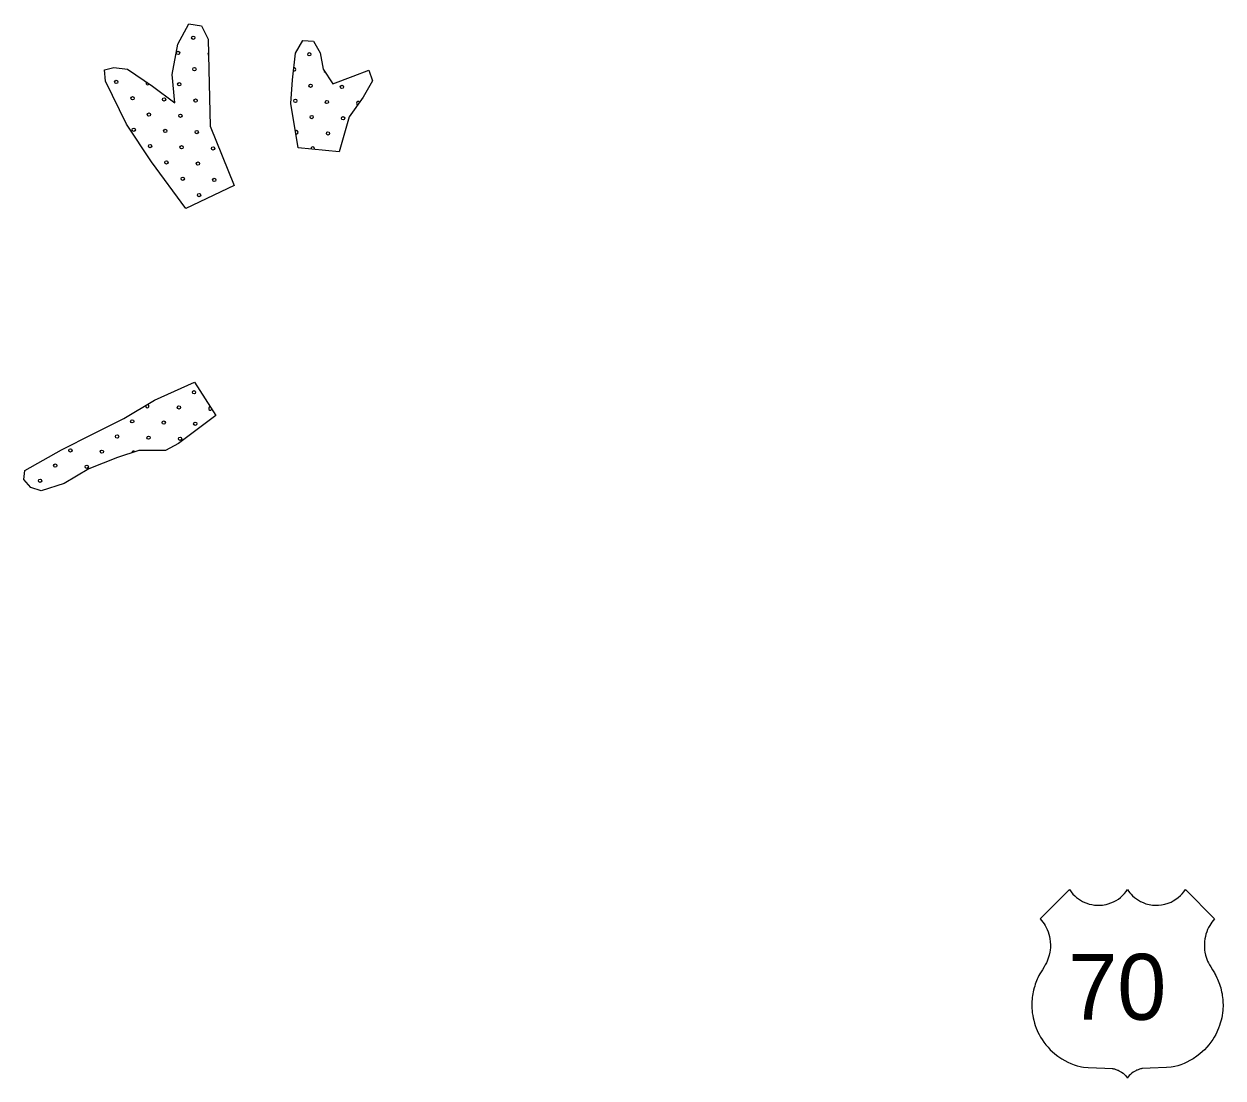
# Model space of a CAD drawing. Extents: x 1612280 to 1883141, y 560852 to 780851.
# Drawn here: x 1674443 to 1682121, y 643161 to 649913 of the extents above; entities that cross this region are included whole.
import ezdxf

# ---------------------------------------------------------------- set-up
doc = ezdxf.new("R2010")
doc.units = 0
for name, color, linetype in [('DESIGN - SCRATCH - User 1', 7, 'Continuous'), ('DESIGN - TRAFFIC CONTROL PERMANENT - Pavement Marking Text', 7, 'Continuous'), ('SURVEY - DRAINAGE - Bridge Deck with Text', 7, 'Continuous')]:
    doc.layers.add(name, color=color, linetype=linetype)

msp = doc.modelspace()

# ---------------------------------------------------------------- linework, layer by layer
at = {"layer": 'DESIGN - SCRATCH - User 1'}
for points in [[(1675409.9, 649407.2), (1675392, 649589.8), (1675427.8, 649783.8), (1675497.9, 649912.6), (1675579.4, 649901.2), (1675623.4, 649814.7), (1675626.6, 649620.7), (1675634.8, 649257.2), (1675789.5, 648877.3)], [(1675409.9, 649407.2), (1675392, 649589.8), (1675427.8, 649783.8), (1675497.9, 649912.6), (1675579.4, 649901.2), (1675623.4, 649814.7), (1675626.6, 649620.7), (1675634.8, 649257.2), (1675789.5, 648877.3)], [(1676198.5, 649120.2), (1676151.3, 649402.3), (1676162.7, 649553.9), (1676180.6, 649725.1), (1676229.5, 649806.6), (1676296.3, 649801.7), (1676338.6, 649728.3), (1676359.8, 649622.4), (1676421.7, 649529.4)], [(1676198.5, 649120.2), (1676151.3, 649402.3), (1676162.7, 649553.9), (1676180.6, 649725.1), (1676229.5, 649806.6), (1676296.3, 649801.7), (1676338.6, 649728.3), (1676359.8, 649622.4), (1676421.7, 649529.4)], [(1675478.3, 648730.6), (1675260, 649030.5), (1675098.7, 649271.8), (1674965.1, 649545.7), (1674958.6, 649619.1), (1675018.9, 649633.8), (1675105.2, 649624), (1675266.5, 649514.8), (1675409.9, 649407.2)], [(1675478.3, 648730.6), (1675260, 649030.5), (1675098.7, 649271.8), (1674965.1, 649545.7), (1674958.6, 649619.1), (1675018.9, 649633.8), (1675105.2, 649624), (1675266.5, 649514.8), (1675409.9, 649407.2)], [(1676421.7, 649529.4), (1676550.4, 649578.3), (1676651.5, 649617.5), (1676674.3, 649547.4), (1676615.6, 649444.7), (1676524.4, 649317.5), (1676460.8, 649094.1)], [(1676421.7, 649529.4), (1676550.4, 649578.3), (1676651.5, 649617.5), (1676674.3, 649547.4), (1676615.6, 649444.7), (1676524.4, 649317.5), (1676460.8, 649094.1)], [(1676460.8, 649094.1), (1676198.5, 649120.2)], [(1676460.8, 649094.1), (1676198.5, 649120.2)], [(1675789.5, 648877.3), (1675478.3, 648730.6)], [(1675789.5, 648877.3), (1675478.3, 648730.6)], [(1674447.8, 647052.1), (1674684.1, 647185.8), (1674886.1, 647286.9), (1675081.6, 647384.7), (1675278.8, 647502.1), (1675534.6, 647617.8)], [(1674447.8, 647052.1), (1674684.1, 647185.8), (1674886.1, 647286.9), (1675081.6, 647384.7), (1675278.8, 647502.1), (1675534.6, 647617.8)], [(1675534.6, 647617.8), (1675671.4, 647404.2)], [(1675534.6, 647617.8), (1675671.4, 647404.2)], [(1675671.4, 647404.2), (1675431.9, 647226.5), (1675348.8, 647180.9), (1675177.7, 647180.9), (1675042.5, 647135.2), (1674858.4, 647063.5), (1674700.3, 646968.9), (1674552.1, 646923.3), (1674486.9, 646944.5), (1674442.9, 646995), (1674447.8, 647052.1)], [(1675671.4, 647404.2), (1675431.9, 647226.5), (1675348.8, 647180.9), (1675177.7, 647180.9), (1675042.5, 647135.2), (1674858.4, 647063.5), (1674700.3, 646968.9), (1674552.1, 646923.3), (1674486.9, 646944.5), (1674442.9, 646995), (1674447.8, 647052.1)]]:
    msp.add_lwpolyline(points, dxfattribs=at)
for centre in [(1675242.7, 649331.9), (1675242.7, 649331.9), (1676285.2, 649315.7), (1676285.2, 649315.7), (1674941.8, 647173.2), (1674941.8, 647173.2)]:
    msp.add_circle(centre, 10.6, dxfattribs=at)
at = {"layer": 'DESIGN - TRAFFIC CONTROL PERMANENT - Pavement Marking Text'}
for centre in [(1675526.5, 649824.7), (1675526.5, 649824.7), (1675429.4, 649727.7), (1675429.4, 649727.7), (1676270.2, 649718.9), (1676270.2, 649718.9), (1675533.9, 649623.1), (1675533.9, 649623.1), (1675033.6, 649541), (1675033.6, 649541), (1675436.9, 649526.1), (1675436.9, 649526.1), (1676277.7, 649517.3), (1676277.7, 649517.3), (1676479.3, 649509.9), (1676479.3, 649509.9), (1675138.2, 649436.5), (1675138.2, 649436.5), (1675339.8, 649429), (1675339.8, 649429), (1675541.4, 649421.5), (1675541.4, 649421.5), (1676180.6, 649420.3), (1676180.6, 649420.3), (1676382.3, 649412.8), (1676382.3, 649412.8), (1675444.3, 649324.4), (1675444.3, 649324.4), (1676486.8, 649308.3), (1676486.8, 649308.3), (1675145.6, 649234.8), (1675145.6, 649234.8), (1675347.3, 649227.4), (1675347.3, 649227.4), (1675548.9, 649219.9), (1675548.9, 649219.9), (1676389.7, 649211.2), (1676389.7, 649211.2), (1675250.2, 649130.3), (1675250.2, 649130.3), (1675451.8, 649122.8), (1675451.8, 649122.8), (1675653.4, 649115.4), (1675653.4, 649115.4), (1675354.7, 649025.8), (1675354.7, 649025.8), (1675556.3, 649018.3), (1675556.3, 649018.3), (1675459.3, 648921.2), (1675459.3, 648921.2), (1675660.9, 648913.8), (1675660.9, 648913.8), (1675563.8, 648816.7), (1675563.8, 648816.7), (1675531.7, 647554), (1675531.7, 647554), (1675434.7, 647457), (1675434.7, 647457), (1675136, 647367.4), (1675136, 647367.4), (1675337.6, 647359.9), (1675337.6, 647359.9), (1675539.2, 647352.4), (1675539.2, 647352.4), (1675038.9, 647270.3), (1675038.9, 647270.3), (1675240.5, 647262.8), (1675240.5, 647262.8), (1675442.1, 647255.4), (1675442.1, 647255.4), (1674740.2, 647180.7), (1674740.2, 647180.7), (1674643.1, 647083.6), (1674643.1, 647083.6), (1674844.8, 647076.1), (1674844.8, 647076.1), (1674546.1, 646986.5), (1674546.1, 646986.5)]:
    msp.add_circle(centre, 10.6, dxfattribs=at)
for centre, start, end in [((1675631, 649720.2), 125.99263, 235.93149), ((1676173.2, 649621.9), 245.34022, 102.70453), ((1676374.8, 649614.4), 173.36267, 253.98644), ((1675235.3, 649533.5), 134.94431, 336.84353), ((1675638.5, 649518.6), 156.24219, 206.32584), ((1676583.9, 649405.3), 38.55892, 250.1201), ((1676188.1, 649218.7), 244.80533, 134.21358), ((1676292.6, 649114.1), 336.38656, 192.25622), ((1675233, 647464.4), 152.81694, 88.72515), ((1675636.3, 647449.5), 93.27371, 332.03014), ((1675143.4, 647165.8), 37.25343, 180.05161)]:
    msp.add_arc(centre, 10.6, start, end, dxfattribs=at)
at = {"layer": 'SURVEY - DRAINAGE - Bridge Deck with Text'}
for points in [[(1680950.6, 644181.6), (1681138, 644368), (1681147.8, 644354.3), (1681160.1, 644339.5), (1681172.2, 644327.3), (1681183.4, 644317.5), (1681195.8, 644308.1), (1681208.6, 644299.7), (1681221, 644292.7), (1681235.5, 644285.8), (1681248.6, 644280.6), (1681265, 644275.4), (1681280.6, 644271.7), (1681297.1, 644269.1), (1681314.8, 644267.7), (1681322.8, 644267.5), (1681330.9, 644267.6), (1681338.8, 644268), (1681348.9, 644269), (1681359.3, 644270.4), (1681372.8, 644273), (1681385.3, 644276.3), (1681403.4, 644282.4), (1681420.7, 644289.9), (1681437.2, 644298.8), (1681451.1, 644307.8), (1681464.8, 644318.3), (1681478.1, 644330.2), (1681490.1, 644342.9), (1681501.3, 644356.8), (1681509.2, 644368), (1681516.1, 644358.1), (1681524.8, 644346.9), (1681532.8, 644337.9), (1681542.1, 644328.5), (1681553.8, 644318.1), (1681566.2, 644308.6), (1681579.4, 644300), (1681593, 644292.3), (1681608.9, 644284.8), (1681627.6, 644277.9), (1681648.8, 644272.3), (1681669.7, 644268.9), (1681687.9, 644267.6), (1681707.6, 644267.9), (1681727.9, 644270), (1681748, 644274), (1681770.4, 644280.8), (1681788.1, 644288.1), (1681802.7, 644295.5), (1681819.6, 644306.1), (1681833.9, 644316.6), (1681849.7, 644330.7), (1681860.4, 644341.9), (1681870.3, 644353.8), (1681880.4, 644368.1), (1682067.2, 644181.6)], [(1680950.6, 644181.6), (1681138, 644368), (1681147.8, 644354.3), (1681160.1, 644339.5), (1681172.2, 644327.3), (1681183.4, 644317.5), (1681195.8, 644308.1), (1681208.6, 644299.7), (1681221, 644292.7), (1681235.5, 644285.8), (1681248.6, 644280.6), (1681265, 644275.4), (1681280.6, 644271.7), (1681297.1, 644269.1), (1681314.8, 644267.7), (1681322.8, 644267.5), (1681330.9, 644267.6), (1681338.8, 644268), (1681348.9, 644269), (1681359.3, 644270.4), (1681372.8, 644273), (1681385.3, 644276.3), (1681403.4, 644282.4), (1681420.7, 644289.9), (1681437.2, 644298.8), (1681451.1, 644307.8), (1681464.8, 644318.3), (1681478.1, 644330.2), (1681490.1, 644342.9), (1681501.3, 644356.8), (1681509.2, 644368), (1681516.1, 644358.1), (1681524.8, 644346.9), (1681532.8, 644337.9), (1681542.1, 644328.5), (1681553.8, 644318.1), (1681566.2, 644308.6), (1681579.4, 644300), (1681593, 644292.3), (1681608.9, 644284.8), (1681627.6, 644277.9), (1681648.8, 644272.3), (1681669.7, 644268.9), (1681687.9, 644267.6), (1681707.6, 644267.9), (1681727.9, 644270), (1681748, 644274), (1681770.4, 644280.8), (1681788.1, 644288.1), (1681802.7, 644295.5), (1681819.6, 644306.1), (1681833.9, 644316.6), (1681849.7, 644330.7), (1681860.4, 644341.9), (1681870.3, 644353.8), (1681880.4, 644368.1), (1682067.2, 644181.6)], [(1680950.6, 644181.6), (1680959.7, 644171), (1680967.9, 644160.3), (1680975.5, 644149.1), (1680981.8, 644138.8), (1680988.7, 644126.4), (1680995.2, 644112.5), (1681000.8, 644098.4), (1681005.9, 644083), (1681009.7, 644068.6), (1681012.9, 644052.6), (1681015.2, 644034.9), (1681016.3, 644013.2), (1681015.9, 643996.8), (1681014.5, 643980.8), (1681012.5, 643966.8), (1681008.5, 643948.6), (1681004.6, 643934.8), (1681000.1, 643921.6), (1680995.2, 643909.5), (1680990.4, 643899.2), (1680982.6, 643885.4), (1680975.4, 643872.8), (1680964.9, 643855.2), (1680952.1, 643834.1), (1680948.4, 643828.1), (1680942.4, 643817.1), (1680935.9, 643803.9), (1680931.7, 643794.8), (1680926.9, 643783.5), (1680922.8, 643773.2), (1680918.9, 643762.2), (1680915, 643750.5), (1680911.3, 643737.9), (1680907.8, 643724.5), (1680905.3, 643713.3), (1680903, 643701.2), (1680901.1, 643689.3), (1680899.3, 643676.6), (1680898.2, 643665), (1680897.3, 643653.5), (1680896.8, 643642.6), (1680896.7, 643631.5), (1680896.8, 643619), (1680897.2, 643607.4), (1680898.3, 643592.9), (1680900, 643577.8), (1680902.2, 643562.5), (1680905, 643547.8), (1680908.6, 643531.5), (1680913.9, 643512.4), (1680918.6, 643497.8), (1680925, 643480.2), (1680931, 643466.6), (1680936, 643455), (1680943.3, 643440.4), (1680953.1, 643422.9), (1680962.2, 643408.2), (1680974.2, 643390.7), (1680986.8, 643374.3), (1681000.6, 643358), (1681015.1, 643342.7), (1681027.5, 643330.7), (1681044.4, 643316), (1681064.2, 643300.6), (1681088.4, 643284.3), (1681108.6, 643272.6), (1681128.1, 643262.6), (1681146.1, 643254.5), (1681166.9, 643246.5), (1681186.2, 643240.1), (1681205.6, 643234.8), (1681215.4, 643232.5), (1681228.1, 643230.8), (1681258.2, 643228.2), (1681363.8, 643224.9), (1681411.5, 643222.4), (1681416, 643221.9), (1681420.8, 643220.8), (1681425.9, 643219.5), (1681431, 643218), (1681435.7, 643216.5), (1681440.3, 643214.7), (1681445.7, 643212.6), (1681450.1, 643210.7), (1681455.2, 643208.1), (1681459, 643206.1), (1681463.1, 643203.8), (1681471.6, 643198.4), (1681480.7, 643191.7), (1681489.3, 643184.3), (1681496.9, 643176.8), (1681503.4, 643169.5), (1681508.9, 643161.2)], [(1680950.6, 644181.6), (1680959.7, 644171), (1680967.9, 644160.3), (1680975.5, 644149.1), (1680981.8, 644138.8), (1680988.7, 644126.4), (1680995.2, 644112.5), (1681000.8, 644098.4), (1681005.9, 644083), (1681009.7, 644068.6), (1681012.9, 644052.6), (1681015.2, 644034.9), (1681016.3, 644013.2), (1681015.9, 643996.8), (1681014.5, 643980.8), (1681012.5, 643966.8), (1681008.5, 643948.6), (1681004.6, 643934.8), (1681000.1, 643921.6), (1680995.2, 643909.5), (1680990.4, 643899.2), (1680982.6, 643885.4), (1680975.4, 643872.8), (1680964.9, 643855.2), (1680952.1, 643834.1), (1680948.4, 643828.1), (1680942.4, 643817.1), (1680935.9, 643803.9), (1680931.7, 643794.8), (1680926.9, 643783.5), (1680922.8, 643773.2), (1680918.9, 643762.2), (1680915, 643750.5), (1680911.3, 643737.9), (1680907.8, 643724.5), (1680905.3, 643713.3), (1680903, 643701.2), (1680901.1, 643689.3), (1680899.3, 643676.6), (1680898.2, 643665), (1680897.3, 643653.5), (1680896.8, 643642.6), (1680896.7, 643631.5), (1680896.8, 643619), (1680897.2, 643607.4), (1680898.3, 643592.9), (1680900, 643577.8), (1680902.2, 643562.5), (1680905, 643547.8), (1680908.6, 643531.5), (1680913.9, 643512.4), (1680918.6, 643497.8), (1680925, 643480.2), (1680931, 643466.6), (1680936, 643455), (1680943.3, 643440.4), (1680953.1, 643422.9), (1680962.2, 643408.2), (1680974.2, 643390.7), (1680986.8, 643374.3), (1681000.6, 643358), (1681015.1, 643342.7), (1681027.5, 643330.7), (1681044.4, 643316), (1681064.2, 643300.6), (1681088.4, 643284.3), (1681108.6, 643272.6), (1681128.1, 643262.6), (1681146.1, 643254.5), (1681166.9, 643246.5), (1681186.2, 643240.1), (1681205.6, 643234.8), (1681215.4, 643232.5), (1681228.1, 643230.8), (1681258.2, 643228.2), (1681363.8, 643224.9), (1681411.5, 643222.4), (1681416, 643221.9), (1681420.8, 643220.8), (1681425.9, 643219.5), (1681431, 643218), (1681435.7, 643216.5), (1681440.3, 643214.7), (1681445.7, 643212.6), (1681450.1, 643210.7), (1681455.2, 643208.1), (1681459, 643206.1), (1681463.1, 643203.8), (1681471.6, 643198.4), (1681480.7, 643191.7), (1681489.3, 643184.3), (1681496.9, 643176.8), (1681503.4, 643169.5), (1681508.9, 643161.2)], [(1682067.2, 644181.6), (1682058, 644171), (1682049.8, 644160.3), (1682042.2, 644149.1), (1682035.9, 644138.9), (1682029.1, 644126.4), (1682022.6, 644112.5), (1682016.9, 644098.5), (1682011.8, 644083.1), (1682008, 644068.6), (1682004.8, 644052.6), (1682002.6, 644034.9), (1682001.5, 644013.2), (1682001.8, 643996.8), (1682003.2, 643980.9), (1682005.3, 643966.9), (1682009.2, 643948.6), (1682013.1, 643934.8), (1682017.7, 643921.7), (1682022.6, 643909.6), (1682027.4, 643899.2), (1682035.1, 643885.5), (1682042.4, 643872.9), (1682052.9, 643855.2), (1682065.7, 643834.2), (1682069.4, 643828.2), (1682075.3, 643817.1), (1682081.9, 643804), (1682086.1, 643794.9), (1682090.9, 643783.6), (1682095, 643773.2), (1682098.9, 643762.3), (1682102.8, 643750.5), (1682106.5, 643737.9), (1682109.9, 643724.5), (1682112.4, 643713.3), (1682114.8, 643701.3), (1682116.7, 643689.4), (1682118.4, 643676.6), (1682119.6, 643665.1), (1682120.4, 643653.5), (1682120.9, 643642.6), (1682121.1, 643631.5), (1682121, 643619), (1682120.5, 643607.5), (1682119.5, 643592.9), (1682117.8, 643577.8), (1682115.6, 643562.5), (1682112.8, 643547.8), (1682109.1, 643531.5), (1682103.9, 643512.4), (1682099.2, 643497.9), (1682092.7, 643480.3), (1682086.8, 643466.6), (1682081.7, 643455), (1682074.4, 643440.4), (1682064.7, 643422.9), (1682055.6, 643408.2), (1682043.5, 643390.7), (1682031, 643374.3), (1682017.2, 643358.1), (1682002.7, 643342.7), (1681990.3, 643330.7), (1681973.4, 643316), (1681953.6, 643300.6), (1681929.4, 643284.4), (1681909.2, 643272.6), (1681889.7, 643262.6), (1681871.7, 643254.5), (1681850.9, 643246.5), (1681831.6, 643240.1), (1681812.2, 643234.8), (1681802.4, 643232.5), (1681789.7, 643230.9), (1681759.6, 643228.2), (1681654, 643224.9), (1681606.3, 643222.4), (1681601.8, 643221.9), (1681597, 643220.8), (1681591.8, 643219.5), (1681586.8, 643218), (1681582.1, 643216.5), (1681577.4, 643214.7), (1681572.1, 643212.6), (1681567.7, 643210.7), (1681562.6, 643208.1), (1681558.7, 643206.1), (1681554.7, 643203.8), (1681546.2, 643198.4), (1681537, 643191.7), (1681528.5, 643184.3), (1681520.9, 643176.8), (1681514.4, 643169.5), (1681508.9, 643161.2)], [(1682067.2, 644181.6), (1682058, 644171), (1682049.8, 644160.3), (1682042.2, 644149.1), (1682035.9, 644138.9), (1682029.1, 644126.4), (1682022.6, 644112.5), (1682016.9, 644098.5), (1682011.8, 644083.1), (1682008, 644068.6), (1682004.8, 644052.6), (1682002.6, 644034.9), (1682001.5, 644013.2), (1682001.8, 643996.8), (1682003.2, 643980.9), (1682005.3, 643966.9), (1682009.2, 643948.6), (1682013.1, 643934.8), (1682017.7, 643921.7), (1682022.6, 643909.6), (1682027.4, 643899.2), (1682035.1, 643885.5), (1682042.4, 643872.9), (1682052.9, 643855.2), (1682065.7, 643834.2), (1682069.4, 643828.2), (1682075.3, 643817.1), (1682081.9, 643804), (1682086.1, 643794.9), (1682090.9, 643783.6), (1682095, 643773.2), (1682098.9, 643762.3), (1682102.8, 643750.5), (1682106.5, 643737.9), (1682109.9, 643724.5), (1682112.4, 643713.3), (1682114.8, 643701.3), (1682116.7, 643689.4), (1682118.4, 643676.6), (1682119.6, 643665.1), (1682120.4, 643653.5), (1682120.9, 643642.6), (1682121.1, 643631.5), (1682121, 643619), (1682120.5, 643607.5), (1682119.5, 643592.9), (1682117.8, 643577.8), (1682115.6, 643562.5), (1682112.8, 643547.8), (1682109.1, 643531.5), (1682103.9, 643512.4), (1682099.2, 643497.9), (1682092.7, 643480.3), (1682086.8, 643466.6), (1682081.7, 643455), (1682074.4, 643440.4), (1682064.7, 643422.9), (1682055.6, 643408.2), (1682043.5, 643390.7), (1682031, 643374.3), (1682017.2, 643358.1), (1682002.7, 643342.7), (1681990.3, 643330.7), (1681973.4, 643316), (1681953.6, 643300.6), (1681929.4, 643284.4), (1681909.2, 643272.6), (1681889.7, 643262.6), (1681871.7, 643254.5), (1681850.9, 643246.5), (1681831.6, 643240.1), (1681812.2, 643234.8), (1681802.4, 643232.5), (1681789.7, 643230.9), (1681759.6, 643228.2), (1681654, 643224.9), (1681606.3, 643222.4), (1681601.8, 643221.9), (1681597, 643220.8), (1681591.8, 643219.5), (1681586.8, 643218), (1681582.1, 643216.5), (1681577.4, 643214.7), (1681572.1, 643212.6), (1681567.7, 643210.7), (1681562.6, 643208.1), (1681558.7, 643206.1), (1681554.7, 643203.8), (1681546.2, 643198.4), (1681537, 643191.7), (1681528.5, 643184.3), (1681520.9, 643176.8), (1681514.4, 643169.5), (1681508.9, 643161.2)]]:
    msp.add_lwpolyline(points, dxfattribs=at)

# ---------------------------------------------------------------- texts
msp.add_text('70', height=422.4, rotation=0.00127, dxfattribs=at).set_placement((1681129.8, 643534.2))
msp.add_text('70', height=422.4, rotation=0.00127, dxfattribs=at).set_placement((1681129.8, 643534.2))

doc.saveas('drawing.dxf')
